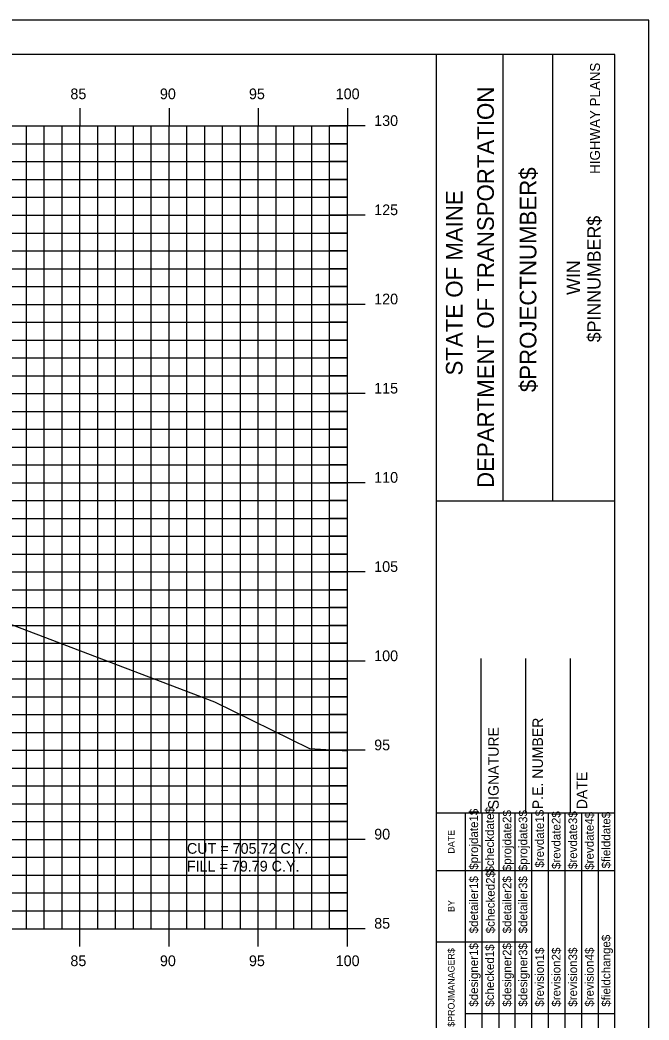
# Model space of a CAD drawing. Extents: x 850598 to 870284, y 366541 to 366651.
# Drawn here: x 851841.3 to 851876.6, y 366595.1 to 366651.2 of the extents above; entities that cross this region are included whole.
import ezdxf

# ---------------------------------------------------------------- set-up
doc = ezdxf.new("R2010")
doc.units = 0
for name, color, linetype in [('BORDER', 7, 'Continuous'), ('D_Text_Standard', 7, 'Continuous'), ('H_V ANNOTATION', 7, 'Continuous'), ('HIGHWAY_TITLE', 7, 'Continuous'), ('MAJOR', 7, 'Continuous'), ('MINOR', 7, 'Continuous'), ('PLOT BOUNDARY', 7, 'Continuous'), ('S_Roadway_Centerline', 7, 'Continuous')]:
    doc.layers.add(name, color=color, linetype=linetype)

msp = doc.modelspace()

# ---------------------------------------------------------------- linework, layer by layer
at = {"layer": 'BORDER'}
for p, q in [((851874.68, 366649.225), (851714.68, 366649.225)), ((851864.68, 366544.225), (851864.68, 366649.225)), ((851868.408, 366624.222), (851868.408, 366649.222)), ((851871.203, 366624.222), (851871.203, 366649.222)), ((851874.68, 366544.225), (851874.68, 366649.225)), ((851864.681, 366624.219), (851874.68, 366624.219)), ((851867.18, 366606.728), (851867.18, 366615.376)), ((851869.68, 366606.728), (851869.68, 366615.376)), ((851872.18, 366606.728), (851872.18, 366615.376)), ((851864.68, 366606.728), (851874.68, 366606.728))]:
    msp.add_line(p, q, dxfattribs=at)
for points in [[(851866.295, 366603.478), (851866.295, 366606.728)], [(851867.227, 366589.231), (851867.227, 366606.728)], [(851868.159, 366606.728), (851868.159, 366589.231)], [(851869.091, 366589.231), (851869.091, 366606.728)], [(851870.022, 366589.231), (851870.022, 366606.728)], [(851870.954, 366589.231), (851870.954, 366606.728)], [(851871.886, 366589.231), (851871.886, 366606.728)], [(851872.817, 366589.231), (851872.817, 366606.728)], [(851873.749, 366589.231), (851873.749, 366606.728)], [(851866.296, 366589.231), (851866.296, 366606.022)], [(851864.68, 366603.478), (851874.68, 366603.478)], [(851864.68, 366599.478), (851866.296, 366599.478)], [(851866.295, 366599.478), (851870.021, 366599.478)], [(851866.295, 366595.478), (851874.68, 366595.478)]]:
    msp.add_lwpolyline(points, dxfattribs=at)
at = {"layer": 'MAJOR'}
for p, q in [((851844.68, 366646.227), (851844.68, 366645.225)), ((851844.68, 366646.227), (851844.68, 366645.225)), ((851849.68, 366646.227), (851849.68, 366645.225)), ((851849.68, 366646.227), (851849.68, 366645.225)), ((851854.68, 366646.227), (851854.68, 366645.225)), ((851854.68, 366646.227), (851854.68, 366645.225)), ((851859.68, 366646.227), (851859.68, 366645.225)), ((851859.68, 366646.227), (851859.68, 366645.225)), ((851719.68, 366645.225), (851859.68, 366645.225)), ((851719.68, 366645.225), (851859.68, 366645.225)), ((851719.68, 366645.225), (851859.68, 366645.225)), ((851719.68, 366645.225), (851859.68, 366645.225)), ((851844.68, 366600.225), (851844.68, 366645.225)), ((851844.68, 366600.225), (851844.68, 366645.225)), ((851849.68, 366600.225), (851849.68, 366645.225)), ((851849.68, 366600.225), (851849.68, 366645.225)), ((851854.68, 366600.225), (851854.68, 366645.225)), ((851854.68, 366600.225), (851854.68, 366645.225)), ((851860.682, 366645.225), (851858.678, 366645.225)), ((851860.682, 366645.225), (851858.678, 366645.225)), ((851859.68, 366600.225), (851859.68, 366645.225)), ((851859.68, 366600.225), (851859.68, 366645.225)), ((851859.68, 366600.225), (851859.68, 366645.225)), ((851859.68, 366600.225), (851859.68, 366645.225)), ((851719.68, 366640.225), (851859.68, 366640.225)), ((851719.68, 366640.225), (851859.68, 366640.225)), ((851860.682, 366640.225), (851858.678, 366640.225)), ((851860.682, 366640.225), (851858.678, 366640.225)), ((851719.68, 366635.225), (851859.68, 366635.225)), ((851719.68, 366635.225), (851859.68, 366635.225)), ((851860.682, 366635.225), (851858.678, 366635.225)), ((851860.682, 366635.225), (851858.678, 366635.225)), ((851719.68, 366630.225), (851859.68, 366630.225)), ((851719.68, 366630.225), (851859.68, 366630.225)), ((851860.682, 366630.225), (851858.678, 366630.225)), ((851860.682, 366630.225), (851858.678, 366630.225)), ((851719.68, 366625.225), (851859.68, 366625.225)), ((851719.68, 366625.225), (851859.68, 366625.225)), ((851860.682, 366625.225), (851858.678, 366625.225)), ((851860.682, 366625.225), (851858.678, 366625.225)), ((851719.68, 366620.225), (851859.68, 366620.225)), ((851719.68, 366620.225), (851859.68, 366620.225)), ((851860.682, 366620.225), (851858.678, 366620.225)), ((851860.682, 366620.225), (851858.678, 366620.225)), ((851719.68, 366615.225), (851859.68, 366615.225)), ((851719.68, 366615.225), (851859.68, 366615.225)), ((851860.682, 366615.225), (851858.678, 366615.225)), ((851860.682, 366615.225), (851858.678, 366615.225)), ((851719.68, 366610.225), (851859.68, 366610.225)), ((851719.68, 366610.225), (851859.68, 366610.225)), ((851860.682, 366610.225), (851858.678, 366610.225)), ((851860.682, 366610.225), (851858.678, 366610.225)), ((851719.68, 366605.225), (851859.68, 366605.225)), ((851719.68, 366605.225), (851859.68, 366605.225)), ((851860.682, 366605.225), (851858.678, 366605.225)), ((851860.682, 366605.225), (851858.678, 366605.225)), ((851719.68, 366600.225), (851859.68, 366600.225)), ((851719.68, 366600.225), (851859.68, 366600.225)), ((851719.68, 366600.225), (851859.68, 366600.225)), ((851719.68, 366600.225), (851859.68, 366600.225)), ((851844.68, 366599.223), (851844.68, 366600.225)), ((851844.68, 366599.223), (851844.68, 366600.225)), ((851849.68, 366599.223), (851849.68, 366600.225)), ((851849.68, 366599.223), (851849.68, 366600.225)), ((851854.68, 366599.223), (851854.68, 366600.225)), ((851854.68, 366599.223), (851854.68, 366600.225)), ((851860.682, 366600.225), (851858.678, 366600.225)), ((851860.682, 366600.225), (851858.678, 366600.225)), ((851859.68, 366599.223), (851859.68, 366600.225)), ((851859.68, 366599.223), (851859.68, 366600.225))]:
    msp.add_line(p, q, dxfattribs=at)
at = {"layer": 'MINOR'}
for p, q in [((851841.68, 366600.225), (851841.68, 366645.225)), ((851841.68, 366600.225), (851841.68, 366645.225)), ((851842.68, 366600.225), (851842.68, 366645.225)), ((851842.68, 366600.225), (851842.68, 366645.225)), ((851843.68, 366600.225), (851843.68, 366645.225)), ((851843.68, 366600.225), (851843.68, 366645.225)), ((851845.68, 366600.225), (851845.68, 366645.225)), ((851845.68, 366600.225), (851845.68, 366645.225)), ((851846.68, 366600.225), (851846.68, 366645.225)), ((851846.68, 366600.225), (851846.68, 366645.225)), ((851847.68, 366600.225), (851847.68, 366645.225)), ((851847.68, 366600.225), (851847.68, 366645.225)), ((851848.68, 366600.225), (851848.68, 366645.225)), ((851848.68, 366600.225), (851848.68, 366645.225)), ((851850.68, 366600.225), (851850.68, 366645.225)), ((851850.68, 366600.225), (851850.68, 366645.225)), ((851851.68, 366600.225), (851851.68, 366645.225)), ((851851.68, 366600.225), (851851.68, 366645.225)), ((851852.68, 366600.225), (851852.68, 366645.225)), ((851852.68, 366600.225), (851852.68, 366645.225)), ((851853.68, 366600.225), (851853.68, 366645.225)), ((851853.68, 366600.225), (851853.68, 366645.225)), ((851855.68, 366600.225), (851855.68, 366645.225)), ((851855.68, 366600.225), (851855.68, 366645.225)), ((851856.68, 366600.225), (851856.68, 366645.225)), ((851856.68, 366600.225), (851856.68, 366645.225)), ((851857.68, 366600.225), (851857.68, 366645.225)), ((851857.68, 366600.225), (851857.68, 366645.225)), ((851858.68, 366600.225), (851858.68, 366645.225)), ((851858.68, 366600.225), (851858.68, 366645.225)), ((851719.68, 366644.225), (851859.68, 366644.225)), ((851719.68, 366644.225), (851859.68, 366644.225)), ((851859.68, 366644.225), (851858.678, 366644.225)), ((851859.68, 366644.225), (851858.678, 366644.225)), ((851719.68, 366643.225), (851859.68, 366643.225)), ((851719.68, 366643.225), (851859.68, 366643.225)), ((851859.68, 366643.225), (851858.678, 366643.225)), ((851859.68, 366643.225), (851858.678, 366643.225)), ((851719.68, 366642.225), (851859.68, 366642.225)), ((851719.68, 366642.225), (851859.68, 366642.225)), ((851859.68, 366642.225), (851858.678, 366642.225)), ((851859.68, 366642.225), (851858.678, 366642.225)), ((851719.68, 366641.225), (851859.68, 366641.225)), ((851719.68, 366641.225), (851859.68, 366641.225)), ((851859.68, 366641.225), (851858.678, 366641.225)), ((851859.68, 366641.225), (851858.678, 366641.225)), ((851719.68, 366639.225), (851859.68, 366639.225)), ((851719.68, 366639.225), (851859.68, 366639.225)), ((851859.68, 366639.225), (851858.678, 366639.225)), ((851859.68, 366639.225), (851858.678, 366639.225)), ((851719.68, 366638.225), (851859.68, 366638.225)), ((851719.68, 366638.225), (851859.68, 366638.225)), ((851859.68, 366638.225), (851858.678, 366638.225)), ((851859.68, 366638.225), (851858.678, 366638.225)), ((851719.68, 366637.225), (851859.68, 366637.225)), ((851719.68, 366637.225), (851859.68, 366637.225)), ((851859.68, 366637.225), (851858.678, 366637.225)), ((851859.68, 366637.225), (851858.678, 366637.225)), ((851719.68, 366636.225), (851859.68, 366636.225)), ((851719.68, 366636.225), (851859.68, 366636.225)), ((851859.68, 366636.225), (851858.678, 366636.225)), ((851859.68, 366636.225), (851858.678, 366636.225)), ((851719.68, 366634.225), (851859.68, 366634.225)), ((851719.68, 366634.225), (851859.68, 366634.225)), ((851859.68, 366634.225), (851858.678, 366634.225)), ((851859.68, 366634.225), (851858.678, 366634.225)), ((851719.68, 366633.225), (851859.68, 366633.225)), ((851719.68, 366633.225), (851859.68, 366633.225)), ((851859.68, 366633.225), (851858.678, 366633.225)), ((851859.68, 366633.225), (851858.678, 366633.225)), ((851719.68, 366632.225), (851859.68, 366632.225)), ((851719.68, 366632.225), (851859.68, 366632.225)), ((851859.68, 366632.225), (851858.678, 366632.225)), ((851859.68, 366632.225), (851858.678, 366632.225)), ((851719.68, 366631.225), (851859.68, 366631.225)), ((851719.68, 366631.225), (851859.68, 366631.225)), ((851859.68, 366631.225), (851858.678, 366631.225)), ((851859.68, 366631.225), (851858.678, 366631.225)), ((851719.68, 366629.225), (851859.68, 366629.225)), ((851719.68, 366629.225), (851859.68, 366629.225)), ((851859.68, 366629.225), (851858.678, 366629.225)), ((851859.68, 366629.225), (851858.678, 366629.225)), ((851719.68, 366628.225), (851859.68, 366628.225)), ((851719.68, 366628.225), (851859.68, 366628.225)), ((851859.68, 366628.225), (851858.678, 366628.225)), ((851859.68, 366628.225), (851858.678, 366628.225)), ((851719.68, 366627.225), (851859.68, 366627.225)), ((851719.68, 366627.225), (851859.68, 366627.225)), ((851859.68, 366627.225), (851858.678, 366627.225)), ((851859.68, 366627.225), (851858.678, 366627.225)), ((851719.68, 366626.225), (851859.68, 366626.225)), ((851719.68, 366626.225), (851859.68, 366626.225)), ((851859.68, 366626.225), (851858.678, 366626.225)), ((851859.68, 366626.225), (851858.678, 366626.225)), ((851719.68, 366624.225), (851859.68, 366624.225)), ((851719.68, 366624.225), (851859.68, 366624.225)), ((851859.68, 366624.225), (851858.678, 366624.225)), ((851859.68, 366624.225), (851858.678, 366624.225)), ((851719.68, 366623.225), (851859.68, 366623.225)), ((851719.68, 366623.225), (851859.68, 366623.225)), ((851859.68, 366623.225), (851858.678, 366623.225)), ((851859.68, 366623.225), (851858.678, 366623.225)), ((851719.68, 366622.225), (851859.68, 366622.225)), ((851719.68, 366622.225), (851859.68, 366622.225)), ((851859.68, 366622.225), (851858.678, 366622.225)), ((851859.68, 366622.225), (851858.678, 366622.225)), ((851719.68, 366621.225), (851859.68, 366621.225)), ((851719.68, 366621.225), (851859.68, 366621.225)), ((851859.68, 366621.225), (851858.678, 366621.225)), ((851859.68, 366621.225), (851858.678, 366621.225)), ((851719.68, 366619.225), (851859.68, 366619.225)), ((851719.68, 366619.225), (851859.68, 366619.225)), ((851859.68, 366619.225), (851858.678, 366619.225)), ((851859.68, 366619.225), (851858.678, 366619.225)), ((851719.68, 366618.225), (851859.68, 366618.225)), ((851719.68, 366618.225), (851859.68, 366618.225)), ((851859.68, 366618.225), (851858.678, 366618.225)), ((851859.68, 366618.225), (851858.678, 366618.225)), ((851719.68, 366617.225), (851859.68, 366617.225)), ((851719.68, 366617.225), (851859.68, 366617.225)), ((851859.68, 366617.225), (851858.678, 366617.225)), ((851859.68, 366617.225), (851858.678, 366617.225)), ((851719.68, 366616.225), (851859.68, 366616.225)), ((851719.68, 366616.225), (851859.68, 366616.225)), ((851859.68, 366616.225), (851858.678, 366616.225)), ((851859.68, 366616.225), (851858.678, 366616.225)), ((851719.68, 366614.225), (851859.68, 366614.225)), ((851719.68, 366614.225), (851859.68, 366614.225)), ((851859.68, 366614.225), (851858.678, 366614.225)), ((851859.68, 366614.225), (851858.678, 366614.225)), ((851719.68, 366613.225), (851859.68, 366613.225)), ((851719.68, 366613.225), (851859.68, 366613.225)), ((851859.68, 366613.225), (851858.678, 366613.225)), ((851859.68, 366613.225), (851858.678, 366613.225)), ((851719.68, 366612.225), (851859.68, 366612.225)), ((851719.68, 366612.225), (851859.68, 366612.225)), ((851859.68, 366612.225), (851858.678, 366612.225)), ((851859.68, 366612.225), (851858.678, 366612.225)), ((851719.68, 366611.225), (851859.68, 366611.225)), ((851719.68, 366611.225), (851859.68, 366611.225)), ((851859.68, 366611.225), (851858.678, 366611.225)), ((851859.68, 366611.225), (851858.678, 366611.225)), ((851719.68, 366609.225), (851859.68, 366609.225)), ((851719.68, 366609.225), (851859.68, 366609.225)), ((851859.68, 366609.225), (851858.678, 366609.225)), ((851859.68, 366609.225), (851858.678, 366609.225)), ((851719.68, 366608.225), (851859.68, 366608.225)), ((851719.68, 366608.225), (851859.68, 366608.225)), ((851859.68, 366608.225), (851858.678, 366608.225)), ((851859.68, 366608.225), (851858.678, 366608.225)), ((851719.68, 366607.225), (851859.68, 366607.225)), ((851719.68, 366607.225), (851859.68, 366607.225)), ((851859.68, 366607.225), (851858.678, 366607.225)), ((851859.68, 366607.225), (851858.678, 366607.225)), ((851719.68, 366606.225), (851859.68, 366606.225)), ((851719.68, 366606.225), (851859.68, 366606.225)), ((851859.68, 366606.225), (851858.678, 366606.225)), ((851859.68, 366606.225), (851858.678, 366606.225)), ((851719.68, 366604.225), (851859.68, 366604.225)), ((851719.68, 366604.225), (851859.68, 366604.225)), ((851859.68, 366604.225), (851858.678, 366604.225)), ((851859.68, 366604.225), (851858.678, 366604.225)), ((851719.68, 366603.225), (851859.68, 366603.225)), ((851719.68, 366603.225), (851859.68, 366603.225)), ((851859.68, 366603.225), (851858.678, 366603.225)), ((851859.68, 366603.225), (851858.678, 366603.225)), ((851719.68, 366602.225), (851859.68, 366602.225)), ((851719.68, 366602.225), (851859.68, 366602.225)), ((851859.68, 366602.225), (851858.678, 366602.225)), ((851859.68, 366602.225), (851858.678, 366602.225)), ((851719.68, 366601.225), (851859.68, 366601.225)), ((851719.68, 366601.225), (851859.68, 366601.225)), ((851859.68, 366601.225), (851858.678, 366601.225)), ((851859.68, 366601.225), (851858.678, 366601.225))]:
    msp.add_line(p, q, dxfattribs=at)
at = {"layer": 'PLOT BOUNDARY'}
msp.add_lwpolyline([(851706.586, 366541.166), (851876.586, 366541.166), (851876.586, 366651.166), (851706.586, 366651.166)], close=True, dxfattribs=at)
at = {"layer": 'S_Roadway_Centerline'}
msp.add_lwpolyline([(851775.242, 366633.356), (851789.563, 366633.857), (851804.408, 366633.766), (851805.278, 366633.765), (851805.598, 366633.713), (851811.442, 366632.515), (851828.097, 366623.418), (851829.672, 366621.523), (851852.222, 366612.94), (851857.543, 366610.322), (851859.68, 366610.199)], dxfattribs=at)

# ---------------------------------------------------------------- texts
at = {"layer": 'BORDER'}
for s, height, p in [('DEPARTMENT OF TRANSPORTATION', 0.93176, (851867.887, 366624.931)), ('$PROJECTNUMBER$', 0.93176, (851870.272, 366630.304)), ('STATE OF MAINE', 0.93176, (851866.135, 366631.237)), ('$PINNUMBER$', 0.74527, (851873.875, 366633.1)), ('WIN', 0.7453, (851872.717, 366635.755)), ('SIGNATURE', 0.5906, (851868.16, 366606.92)), ('P.E. NUMBER', 0.59055, (851870.641, 366606.92)), ('DATE', 0.5906, (851873.121, 366606.92)), ('$checkdate$', 0.48455, (851867.897, 366603.371)), ('$projdate1$', 0.48455, (851867.003, 366603.529)), ('$projdate2$', 0.48455, (851868.866, 366603.45)), ('$projdate3$', 0.48455, (851869.761, 366603.45)), ('$revdate1$', 0.4845, (851870.692, 366603.647)), ('$revdate2$', 0.4845, (851871.624, 366603.568)), ('$revdate3$', 0.4845, (851872.556, 366603.568)), ('$revdate4$', 0.4845, (851873.487, 366603.529)), ('$fielddate$', 0.48455, (851874.419, 366603.607)), ('DATE', 0.3714, (851865.684, 366604.434)), ('$detailer1$', 0.48455, (851867.003, 366599.963)), ('$checked2$', 0.4845, (851867.934, 366599.963)), ('$detailer2$', 0.48455, (851868.866, 366599.963)), ('$detailer3$', 0.48455, (851869.761, 366599.963)), ('BY', 0.3714, (851865.684, 366601.163)), ('$fieldchange$', 0.48455, (851874.419, 366595.851)), ('$designer1$', 0.48455, (851867.003, 366595.851)), ('$checked1$', 0.4845, (851867.897, 366595.851)), ('$designer2$', 0.48455, (851868.866, 366595.851)), ('$designer3$', 0.48455, (851869.761, 366595.851)), ('$revision1$', 0.48455, (851870.692, 366595.851)), ('$revision2$', 0.48455, (851871.624, 366595.851)), ('$revision3$', 0.48455, (851872.556, 366595.851)), ('$revision4$', 0.48455, (851873.487, 366595.851)), ('$PROJMANAGER$', 0.37275, (851865.684, 366594.723))]:
    msp.add_text(s, height=height, rotation=90, dxfattribs=at).set_placement(p)
at = {"layer": 'D_Text_Standard'}
for s, p in [('CUT = 705.72 C.Y.', (851850.68, 366604.425)), ('FILL = 79.79 C.Y.', (851850.68, 366603.429))]:
    msp.add_text(s, height=0.6, dxfattribs=at).set_placement(p)
at = {"layer": 'H_V ANNOTATION'}
for s, p in [('85', (851844.147, 366646.725)), ('90', (851849.166, 366646.725)), ('95', (851854.158, 366646.725)), ('100', (851859.021, 366646.725)), ('130', (851861.18, 366645.225)), ('125', (851861.18, 366640.225)), ('120', (851861.18, 366635.225)), ('115', (851861.18, 366630.225)), ('110', (851861.18, 366625.225)), ('105', (851861.18, 366620.225)), ('100', (851861.18, 366615.225)), ('95', (851861.18, 366610.225)), ('90', (851861.18, 366605.225)), ('85', (851861.18, 366600.225)), ('85', (851844.147, 366598.125)), ('90', (851849.166, 366598.125)), ('95', (851854.158, 366598.125)), ('100', (851859.021, 366598.125))]:
    msp.add_text(s, height=0.6, dxfattribs=at).set_placement(p)
at = {"layer": 'HIGHWAY_TITLE'}
msp.add_text('HIGHWAY PLANS', height=0.55901, rotation=90, dxfattribs=at).set_placement((851873.838, 366642.541))

doc.saveas('drawing.dxf')
